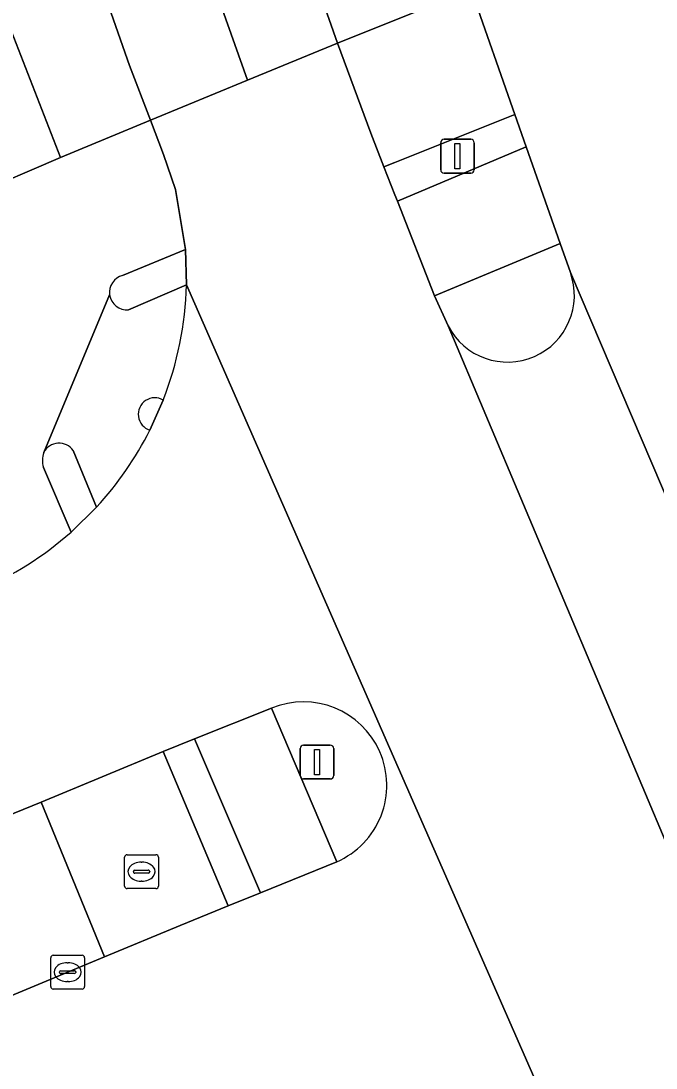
# Model space of a CAD drawing. Extents: x 157767 to 159172, y 387839 to 389425.
# Drawn here: x 158488.94 to 158507.72, y 388359.59 to 388390.57 of the extents above; entities that cross this region are included whole.
import ezdxf

# ---------------------------------------------------------------- set-up
doc = ezdxf.new("R2010")
doc.units = 0
for name, color, linetype in [('IMGEO_Berm_groen', 7, 'Continuous'), ('IMGEO_Fietspad_open', 7, 'Continuous'), ('IMGEO_Kolk', 7, 'Continuous'), ('IMGEO_Lichtmast', 7, 'Continuous'), ('IMGEO_Rijbaan_lokaal_gesloten', 7, 'Continuous'), ('IMGEO_Rioolput', 7, 'Continuous'), ('IMGEO_Verkeerseiland_open', 7, 'Continuous'), ('IMGEO_Voetpad_open', 7, 'Continuous')]:
    doc.layers.add(name, color=color, linetype=linetype)

msp = doc.modelspace()

# ---------------------------------------------------------------- linework, layer by layer
at = {"layer": 'IMGEO_Berm_groen'}
for points in [[(158494.751, 388399.999), (158498.301, 388389.912), (158500, 388390.591), (158502.255, 388391.492), (158500, 388398.432), (158497.881, 388404.936), (158495.403, 388412.918), (158493.302, 388420.041), (158490.865, 388428.213)], [(158486.242, 388396.474), (158490.11, 388386.526), (158492.771, 388387.635), (158492.15, 388389.247), (158486.063, 388406.631)]]:
    msp.add_lwpolyline(points, dxfattribs=at)
msp.add_lwpolyline([(158466.255, 388352.562), (158475.472, 388356.374), (158485.47, 388360.404), (158491.415, 388362.877), (158489.546, 388367.457), (158471.733, 388360.192), (158454.421, 388353.136), (158441.402, 388347.856), (158432.057, 388344.094), (158420.74, 388339.401), (158418.831, 388338.632), (158420.682, 388334.025), (158428.44, 388337.139), (158440.487, 388342.121), (158452.095, 388346.805)], close=True, dxfattribs=at)
at = {"layer": 'IMGEO_Fietspad_open'}
for points in [[(158500.075, 388385.233), (158501.174, 388382.43), (158504.888, 388383.981), (158503.88, 388386.847)], [(158494.071, 388369.33), (158496.022, 388364.772), (158498.28, 388365.691), (158496.348, 388370.236)]]:
    msp.add_lwpolyline(points, close=True, dxfattribs=at)
for points in [[(158493.839, 388382.755), (158492.128, 388382.019)], [(158491.567, 388382.46), (158489.619, 388377.798)], [(158490.489, 388377.857), (158491.176, 388376.18)]]:
    msp.add_lwpolyline(points, dxfattribs=at)
for centre, radius, start, end in [((158483.597, 388383.049), 10.246, 338.8341, 358.3585), ((158492.081, 388382.537), 0.52, 188.4988, 275.1597), ((158492.901, 388378.929), 0.489, 59.0935, 252.6822), ((158483.697, 388383.042), 10.151, 317.4626, 333.1758), ((158490.072, 388377.567), 0.508, 34.7982, 152.961)]:
    msp.add_arc(centre, radius, start, end, dxfattribs=at)
at = {"layer": 'IMGEO_Kolk'}
for p, q in [((158489.825, 388361.999), (158489.825, 388362.851)), ((158489.9, 388362.925), (158490.752, 388362.925)), ((158490.826, 388362.851), (158490.826, 388361.999)), ((158490.084, 388362.419), (158490.084, 388362.431)), ((158490.127, 388362.468), (158490.525, 388362.468)), ((158490.313, 388362.705), (158490.338, 388362.705)), ((158490.568, 388362.431), (158490.568, 388362.419)), ((158490.522, 388362.382), (158490.124, 388362.382)), ((158490.336, 388362.145), (158490.311, 388362.145)), ((158490.752, 388361.925), (158489.9, 388361.925))]:
    msp.add_line(p, q, dxfattribs=at)
for points in [[(158489.825, 388361.999), (158489.825, 388362.851)], [(158489.9, 388362.925), (158490.752, 388362.925)], [(158490.826, 388362.851), (158490.826, 388361.999)], [(158490.752, 388361.925), (158489.9, 388361.925)]]:
    msp.add_lwpolyline(points, dxfattribs=at)
for centre, radius, start, end in [((158489.902, 388362.849), 0.0765, 91.552, 178.448), ((158489.902, 388362.849), 0.0765, 91.552, 178.448), ((158490.75, 388362.849), 0.0765, 1.552, 88.448), ((158490.75, 388362.849), 0.0765, 1.552, 88.448), ((158490.124, 388362.428), 0.0403, 85.8775, 175.7526), ((158490.529, 388362.43), 0.0386, 1.7309, 96.639), ((158490.121, 388362.418), 0.0366, 178.938, 274.7102), ((158490.525, 388362.425), 0.043, 264.8664, 352.4533), ((158489.902, 388362.001), 0.0765, 181.552, 268.448), ((158489.902, 388362.001), 0.0765, 181.552, 268.448), ((158490.75, 388362.001), 0.0765, 271.552, 358.448), ((158490.75, 388362.001), 0.0765, 271.552, 358.448)]:
    msp.add_arc(centre, radius, start, end, dxfattribs=at)
for centre, major_axis, ratio, start_param, end_param in [((158490.312, 388362.425), (-0.387, 0.002), 0.722429, 4.712389, 7.853982), ((158490.337, 388362.425), (-0.39, 0.002), 0.717154, 1.570796, 4.712389)]:
    msp.add_ellipse(centre, major_axis=major_axis, ratio=ratio, start_param=start_param, end_param=end_param, dxfattribs=at)
at = {"layer": 'IMGEO_Lichtmast'}
for p, q in [((158501.354, 388386.165), (158501.354, 388386.965)), ((158501.354, 388386.965), (158501.354, 388386.165)), ((158501.454, 388387.065), (158502.244, 388387.065)), ((158502.244, 388387.065), (158501.454, 388387.065)), ((158502.344, 388386.965), (158502.344, 388386.165)), ((158502.344, 388386.165), (158502.344, 388386.965)), ((158502.244, 388386.065), (158501.454, 388386.065)), ((158501.454, 388386.065), (158502.244, 388386.065)), ((158497.201, 388368.241), (158497.201, 388369.041)), ((158497.201, 388369.041), (158497.201, 388368.241)), ((158497.301, 388369.141), (158498.091, 388369.141)), ((158498.091, 388369.141), (158497.301, 388369.141)), ((158498.191, 388369.041), (158498.191, 388368.241)), ((158498.191, 388368.241), (158498.191, 388369.041)), ((158498.091, 388368.141), (158497.301, 388368.141)), ((158497.301, 388368.141), (158498.091, 388368.141))]:
    msp.add_line(p, q, dxfattribs=at)
for points in [[(158501.774, 388386.94), (158501.924, 388386.94), (158501.924, 388386.19), (158501.774, 388386.19), (158501.774, 388386.94)], [(158497.621, 388369.016), (158497.771, 388369.016), (158497.771, 388368.266), (158497.621, 388368.266), (158497.621, 388369.016)]]:
    msp.add_lwpolyline(points, dxfattribs=at)
for centre, start, end in [((158501.454, 388386.965), 90, 180), ((158501.454, 388386.965), 90, 180), ((158502.244, 388386.965), 0, 90), ((158502.244, 388386.965), 360, 90), ((158501.454, 388386.165), 180, 270), ((158501.454, 388386.165), 180, 270), ((158502.244, 388386.165), 270, 0), ((158502.244, 388386.165), 270, 0), ((158497.301, 388369.041), 90, 180), ((158497.301, 388369.041), 90, 180), ((158498.091, 388369.041), 0, 90), ((158498.091, 388369.041), 360, 90), ((158497.301, 388368.241), 180, 270), ((158497.301, 388368.241), 180, 270), ((158498.091, 388368.241), 270, 0), ((158498.091, 388368.241), 270, 0)]:
    msp.add_arc(centre, 0.1, start, end, dxfattribs=at)
at = {"layer": 'IMGEO_Rijbaan_lokaal_gesloten'}
for points in [[(158479.618, 388450.796), (158476.721, 388450.26), (158478.122, 388444.635), (158480.989, 388434.11), (158485.493, 388418.685), (158490.425, 388403.535), (158492.167, 388398.623), (158495.643, 388388.818), (158498.301, 388389.912), (158494.751, 388399.999)], [(158486.063, 388406.631), (158492.15, 388389.247), (158492.771, 388387.635), (158495.643, 388388.818), (158492.167, 388398.623), (158490.425, 388403.535), (158485.493, 388418.685), (158480.989, 388434.11), (158478.122, 388444.635), (158476.721, 388450.26)], [(158510.043, 388386.156), (158508.945, 388389.006), (158508.594, 388389.925), (158507.198, 388393.62), (158502.255, 388391.492), (158503.548, 388387.796), (158503.88, 388386.847), (158504.888, 388383.981), (158505.187, 388383.127), (158514.206, 388361.976), (158515.454, 388359.167), (158515.864, 388358.245), (158517.464, 388354.644), (158520.193, 388355.786), (158522.774, 388356.867), (158521.03, 388360.379), (158520.591, 388361.285), (158519.292, 388364.022)], [(158501.572, 388381.544), (158501.174, 388382.43), (158500.075, 388385.233), (158500, 388385.424), (158499.676, 388386.25), (158499.287, 388387.244), (158498.301, 388389.912), (158495.643, 388388.818), (158492.771, 388387.635), (158493.163, 388386.619), (158493.513, 388385.576), (158493.811, 388383.807), (158493.839, 388382.755), (158505.863, 388355.322), (158506.628, 388354.502)], [(158514.206, 388361.976), (158505.187, 388383.127)], [(158505.863, 388355.322), (158493.839, 388382.755)], [(158501.572, 388381.544), (158510.486, 388360.401)], [(158507.822, 388352.696), (158508.675, 388351.089), (158513.779, 388353.22), (158512.168, 388356.732), (158511.736, 388357.675), (158510.486, 388360.401), (158501.572, 388381.544)], [(158493.152, 388379.349), (158492.755, 388378.462)], [(158491.176, 388376.18), (158490.427, 388375.444)], [(158410.784, 388335.391), (158416.846, 388337.833), (158418.831, 388338.632), (158420.74, 388339.401), (158432.057, 388344.094), (158441.402, 388347.856), (158454.421, 388353.136), (158471.733, 388360.192), (158489.546, 388367.457), (158493.154, 388368.958), (158494.071, 388369.33), (158496.348, 388370.236)], [(158498.28, 388365.691), (158496.022, 388364.772), (158495.071, 388364.385), (158493.655, 388363.809), (158491.415, 388362.877), (158485.47, 388360.404), (158475.472, 388356.374), (158466.255, 388352.562), (158452.095, 388346.805), (158440.487, 388342.121), (158428.44, 388337.139), (158420.682, 388334.025), (158418.613, 388333.194), (158417.935, 388332.922)]]:
    msp.add_lwpolyline(points, dxfattribs=at)
for centre, radius, start, end in [((158503.329, 388382.45), 1.977, 207.2822, 20.0148), ((158483.597, 388383.049), 10.246, 338.8341, 358.3585), ((158483.697, 388383.042), 10.151, 317.4626, 333.1758), ((158483.746, 388383.009), 10.093, 293.1068, 311.4476), ((158497.29, 388367.951), 2.471, 23.661, 112.3975), ((158497.291, 388367.953), 2.469, 293.6154, 23.6287)]:
    msp.add_arc(centre, radius, start, end, dxfattribs=at)
at = {"layer": 'IMGEO_Rioolput'}
for p, q in [((158492.084, 388365.898), (158492.936, 388365.898)), ((158492.009, 388364.972), (158492.009, 388365.824)), ((158492.497, 388365.678), (158492.522, 388365.678)), ((158493.01, 388365.824), (158493.01, 388364.972)), ((158492.268, 388365.392), (158492.268, 388365.404)), ((158492.706, 388365.355), (158492.308, 388365.355)), ((158492.311, 388365.441), (158492.709, 388365.441)), ((158492.752, 388365.404), (158492.752, 388365.392)), ((158492.52, 388365.118), (158492.495, 388365.118)), ((158492.936, 388364.898), (158492.084, 388364.898))]:
    msp.add_line(p, q, dxfattribs=at)
for points in [[(158492.084, 388365.898), (158492.936, 388365.898)], [(158492.009, 388364.972), (158492.009, 388365.824)], [(158493.01, 388365.824), (158493.01, 388364.972)], [(158492.936, 388364.898), (158492.084, 388364.898)]]:
    msp.add_lwpolyline(points, dxfattribs=at)
for centre, radius, start, end in [((158492.086, 388365.822), 0.0765, 91.552, 178.448), ((158492.086, 388365.822), 0.0765, 91.552, 178.448), ((158492.934, 388365.822), 0.0765, 1.552, 88.448), ((158492.934, 388365.822), 0.0765, 1.552, 88.448), ((158492.308, 388365.401), 0.0403, 85.8775, 175.7526), ((158492.305, 388365.391), 0.0366, 178.938, 274.7102), ((158492.709, 388365.398), 0.043, 264.8664, 352.4533), ((158492.713, 388365.403), 0.0386, 1.7309, 96.639), ((158492.086, 388364.974), 0.0765, 181.552, 268.448), ((158492.086, 388364.974), 0.0765, 181.552, 268.448), ((158492.934, 388364.974), 0.0765, 271.552, 358.448), ((158492.934, 388364.974), 0.0765, 271.552, 358.448)]:
    msp.add_arc(centre, radius, start, end, dxfattribs=at)
for centre, major_axis, ratio, start_param, end_param in [((158492.496, 388365.398), (-0.387, 0.002), 0.722429, 4.712389, 7.853982), ((158492.521, 388365.398), (-0.39, 0.002), 0.717154, 1.570796, 4.712389)]:
    msp.add_ellipse(centre, major_axis=major_axis, ratio=ratio, start_param=start_param, end_param=end_param, dxfattribs=at)
at = {"layer": 'IMGEO_Verkeerseiland_open'}
for points in [[(158500.075, 388385.233), (158503.88, 388386.847), (158503.548, 388387.796), (158500, 388386.379), (158499.676, 388386.25), (158500, 388385.424)], [(158495.071, 388364.385), (158496.022, 388364.772), (158494.071, 388369.33), (158493.154, 388368.958)]]:
    msp.add_lwpolyline(points, close=True, dxfattribs=at)
for points in [[(158492.128, 388382.019), (158493.839, 388382.755), (158493.811, 388383.807), (158491.951, 388383.039)], [(158505.187, 388383.127), (158504.888, 388383.981), (158501.174, 388382.43), (158501.572, 388381.544)], [(158492.755, 388378.462), (158493.152, 388379.349)], [(158489.608, 388377.36), (158490.427, 388375.444), (158491.176, 388376.18), (158490.489, 388377.857)], [(158496.348, 388370.236), (158498.28, 388365.691)]]:
    msp.add_lwpolyline(points, dxfattribs=at)
for centre, radius, start, end in [((158492.081, 388382.536), 0.52, 104.5101, 188.3843), ((158503.329, 388382.45), 1.977, 207.2822, 20.0148), ((158492.081, 388382.537), 0.52, 188.4988, 275.1597), ((158492.901, 388378.929), 0.489, 59.0935, 252.6822), ((158490.072, 388377.567), 0.508, 34.7982, 152.961), ((158490.291, 388377.562), 0.712, 160.6547, 196.468), ((158497.29, 388367.951), 2.471, 23.661, 112.3975), ((158497.291, 388367.953), 2.469, 293.6154, 23.6287)]:
    msp.add_arc(centre, radius, start, end, dxfattribs=at)
at = {"layer": 'IMGEO_Voetpad_open'}
for points in [[(158484.535, 388392.935), (158487.495, 388385.398), (158490.11, 388386.526), (158486.242, 388396.474)], [(158491.951, 388383.039), (158493.811, 388383.807), (158493.513, 388385.576), (158493.163, 388386.619), (158492.771, 388387.635), (158490.11, 388386.526), (158487.495, 388385.398)], [(158489.619, 388377.798), (158491.567, 388382.46)], [(158490.427, 388375.444), (158489.608, 388377.36)]]:
    msp.add_lwpolyline(points, dxfattribs=at)
for points in [[(158499.676, 388386.25), (158500, 388386.379), (158503.548, 388387.796), (158502.255, 388391.492), (158500, 388390.591), (158498.301, 388389.912), (158499.287, 388387.244)], [(158491.415, 388362.877), (158493.655, 388363.809), (158495.071, 388364.385), (158493.154, 388368.958), (158489.546, 388367.457)]]:
    msp.add_lwpolyline(points, close=True, dxfattribs=at)
for centre, radius, start, end in [((158492.081, 388382.536), 0.52, 104.5101, 188.3843), ((158490.291, 388377.562), 0.712, 160.6547, 196.468), ((158483.746, 388383.009), 10.093, 293.1068, 311.4476)]:
    msp.add_arc(centre, radius, start, end, dxfattribs=at)

doc.saveas('drawing.dxf')
